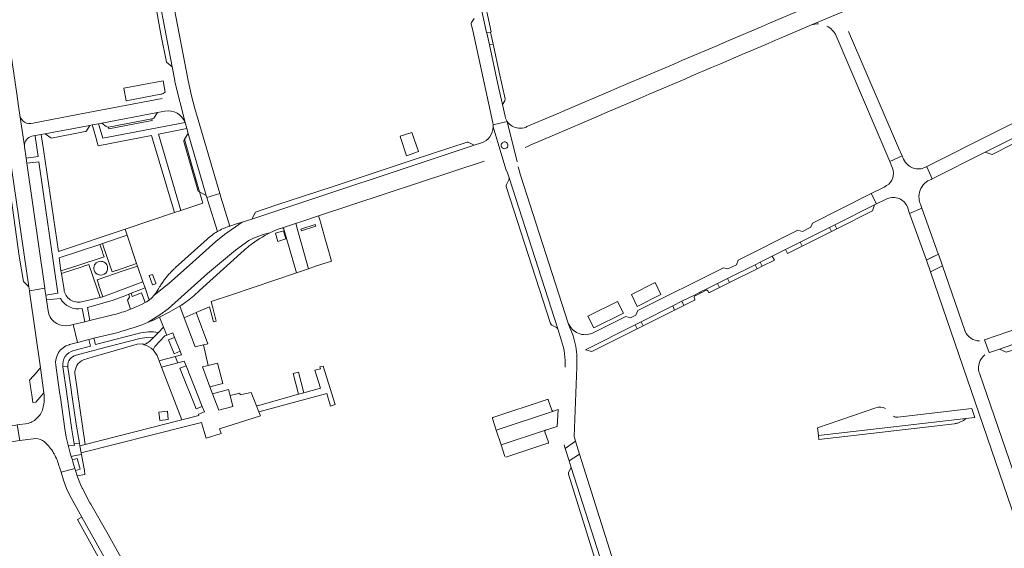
# Model space of a CAD drawing. Header units: metres. Extents: x 166325 to 190320, y 381923 to 404576.
# Tile 766 of 1056: x 176062 to 176440, y 396072 to 396275. Entities that reach past the tile are written whole.
import ezdxf

# ---------------------------------------------------------------- set-up
doc = ezdxf.new("R2010")
doc.units = ezdxf.units.M
for name, color, linetype, lineweight in [('B-WE-VH-VERHARDING_ASFALT-GV', 8, 'Continuous', 18), ('B-WE-VH-VERHARDING_BETONSTRAATSTEEN-GV', 8, 'Continuous', 18), ('B-WE-VH-VERHARDING_HALFVERHARDING-GV', 8, 'Continuous', 18), ('B-WE-VH-VERHARDING_STRAATBAKSTEEN-GV', 8, 'Continuous', 18)]:
    doc.layers.add(name, color=color, linetype=linetype, lineweight=lineweight)

msp = doc.modelspace()

# ---------------------------------------------------------------- linework, layer by layer
at = {"layer": 'B-WE-VH-VERHARDING_ASFALT-GV', "flags": 128}
msp.add_lwpolyline([(176114.893, 396230.822), (176125.796, 396232.972), (176125.087, 396235.357), (176093.457, 396229.326), (176092.088, 396234.07), (176091.865, 396234.842), (176089.427, 396234.377), (176089.646, 396233.604), (176090.991, 396228.859), (176091.345, 396227.613), (176091.686, 396226.409), (176112.252, 396230.321), (176121.057, 396200.74), (176123.426, 396201.55)], close=True, dxfattribs=at)
for points in [[(176078.562, 396170.98), (176077.545, 396177.281), (176077.399, 396178.264), (176076.693, 396183.307), (176092.334, 396188.446), (176093.298, 396188.792), (176102.867, 396191.975), (176102.067, 396194.354), (176076.385, 396185.718), (176070.664, 396225.005), (176070.562, 396225.703), (176069.825, 396230.764), (176067.476, 396230.331), (176067.514, 396230.051), (176068.571, 396222.311), (176063.995, 396221.567), (176064.272, 396219.644), (176068.886, 396220.192), (176076.155, 396169.77), (176071.566, 396169.005), (176071.83, 396167.17), (176077.168, 396167.741)], [(176102.306, 396168.886), (176103.462, 396169.335), (176104.404, 396169.7), (176109.722, 396171.764), (176108.911, 396174.158), (176093.511, 396168.355), (176092.487, 396168.053), (176085.322, 396166.421)], [(176085.534, 396163.846), (176086.61, 396158.741), (176088.475, 396159.283), (176087.528, 396164.29), (176097.121, 396166.874), (176102.306, 396168.886)]]:
    msp.add_lwpolyline(points, dxfattribs=at)
at = {"layer": 'B-WE-VH-VERHARDING_ASFALT-GV'}
for points in [[(176085.322, 396166.421, -0.4329886), (176078.562, 396170.98)], [(176077.168, 396167.741, 0.3209388), (176085.534, 396163.846)]]:
    msp.add_lwpolyline(points, format="xyb", dxfattribs=at)
at = {"layer": 'B-WE-VH-VERHARDING_BETONSTRAATSTEEN-GV', "flags": 128}
for points in [[(176112.604, 396296.257), (176111.345, 396293.879), (176113.608, 396281.433), (176115.824, 396269.249), (176117.916, 396258.524), (176120.154, 396256.79)], [(176238.183, 396291.731), (176236.436, 396291.374), (176241.071, 396269.91), (176241.098, 396269.785), (176242.528, 396270.113), (176242.828, 396270.201)], [(176054.566, 396244.349), (176050.667, 396271.98), (176050.103, 396271.874), (176049.594, 396271.608), (176049.206, 396271.235), (176048.999, 396270.912), (176048.884, 396270.634), (176051.11, 396256.256), (176053.329, 396240.335), (176056.266, 396220.19), (176061.322, 396183.998), (176062.969, 396174.207), (176065.076, 396172.23)], [(176243.677, 396264.9), (176243.552, 396265.468), (176242.101, 396265.135), (176245.365, 396250.003), (176247.114, 396242.259), (176248.101, 396243.599), (176248.192, 396244.46), (176245.933, 396254.661)], [(176112.315, 396236.727), (176113.034, 396236.977), (176114.452, 396239.147), (176093.054, 396235.069), (176094.78, 396233.818), (176095.451, 396233.574), (176095.698, 396233.549)], [(176112.432, 396236.139), (176112.315, 396236.727), (176095.698, 396233.549), (176095.811, 396232.959)], [(176459.646, 396235.272), (176458.772, 396236.972), (176432.75, 396223.893), (176435.399, 396223.022)], [(176086.098, 396231.709), (176086.982, 396231.928), (176087.253, 396232.149), (176088.501, 396234.2), (176071.202, 396231.017), (176071.332, 396230.929), (176073.518, 396229.439), (176073.767, 396229.373)], [(176126.345, 396231.074), (176124.864, 396228.923), (176127.853, 396218.388), (176130.6, 396208.751), (176133.215, 396207.329)], [(176124.864, 396228.923), (176124.713, 396228.657), (176124.636, 396228.362), (176124.637, 396228.056), (176124.646, 396228.001), (176130.01, 396209.307), (176130.167, 396208.974), (176130.6, 396208.751), (176127.853, 396218.388)], [(176236.303, 396226.59), (176234.018, 396227.815), (176233.632, 396227.818), (176212.771, 396220.985), (176181.664, 396210.642), (176160.412, 396203.708), (176152.241, 396200.884), (176150.78, 396198.194)], [(176246.977, 396225.674), (176246.788, 396225.938), (176246.67, 396226.239), (176246.629, 396226.561), (176246.668, 396226.882), (176246.784, 396227.184), (176246.97, 396227.449), (176247.216, 396227.661), (176247.505, 396227.806), (176247.821, 396227.876), (176248.145, 396227.866), (176248.457, 396227.778), (176248.737, 396227.616), (176248.97, 396227.391), (176249.141, 396227.116), (176249.239, 396226.807), (176249.259, 396226.484), (176249.199, 396226.166), (176249.064, 396225.871), (176248.861, 396225.619), (176248.602, 396225.424), (176248.303, 396225.299), (176247.983, 396225.25), (176247.661, 396225.28), (176247.514, 396225.322), (176247.223, 396225.465)], [(176249.696, 396214.019), (176249.727, 396213.634), (176249.63, 396213.291), (176248.675, 396211.517), (176248.559, 396211.167), (176248.618, 396210.755), (176265.633, 396158.089), (176265.834, 396157.725), (176266.143, 396157.487), (176267.95, 396156.575), (176268.21, 396156.331), (176268.41, 396155.998)], [(176389.433, 396201.346), (176390.218, 396203.673), (176375.009, 396196.063), (176375.766, 396194.501)], [(176408.447, 396202.366), (176403.687, 396200.423), (176403.952, 396199.668), (176410.171, 396182.448), (176411.874, 396183.309), (176414.751, 396184.764), (176414.724, 396184.841)], [(176373.617, 396193.425), (176372.859, 396194.987), (176361.676, 396189.392), (176362.435, 396187.825)], [(176375.009, 396196.063), (176372.859, 396194.987), (176373.617, 396193.425), (176375.766, 396194.501)], [(176361.676, 396189.392), (176355.926, 396186.515), (176356.761, 396184.984), (176362.435, 396187.825)], [(176346.273, 396181.685), (176344.273, 396180.684), (176345.035, 396179.111), (176347.035, 396180.113)], [(176351.74, 396182.469), (176350.906, 396184.003), (176346.273, 396181.685), (176347.035, 396180.113)], [(176414.751, 396184.764), (176410.171, 396182.448), (176411.749, 396177.953), (176416.331, 396180.265)], [(176345.035, 396179.111), (176344.273, 396180.684), (176333.698, 396175.393), (176334.463, 396173.817)], [(176334.463, 396173.817), (176333.698, 396175.393), (176329.787, 396173.436), (176330.552, 396171.858)], [(176308.064, 396169.242), (176305.819, 396173.789), (176296.705, 396169.244), (176298.959, 396164.667)], [(176291.384, 396166.585), (176279.957, 396160.889), (176282.277, 396156.401), (176293.685, 396162.066)], [(176316.152, 396166.604), (176312.595, 396164.818), (176313.355, 396163.25), (176316.914, 396165.031)], [(176313.355, 396163.25), (176312.595, 396164.818), (176300.444, 396158.716), (176301.196, 396157.164)], [(176300.444, 396158.716), (176298.226, 396157.602), (176298.977, 396156.053), (176301.196, 396157.164)], [(176298.977, 396156.053), (176298.226, 396157.602), (176279.043, 396147.969), (176281.484, 396147.298)], [(176070.751, 396131.377), (176069.46, 396141.006), (176068.25, 396139.622), (176068.203, 396139.568), (176065.341, 396136.295), (176065.669, 396133.988), (176065.815, 396132.96), (176066.139, 396130.68), (176066.282, 396129.671), (176066.565, 396127.685), (176067.683, 396127.834)], [(176170.715, 396131.438), (176168.73, 396139.323), (176166.693, 396138.811), (176168.691, 396130.875)], [(176275.208, 396112.813), (176271.295, 396110.01), (176272.778, 396105.365), (176276.756, 396107.926)], [(176276.756, 396107.926), (176272.778, 396105.365), (176273.608, 396102.76), (176289.021, 396054.411), (176289.487, 396052.903), (176293.749, 396054.379)], [(176273.608, 396102.76), (176272.478, 396100.833), (176272.494, 396100.125), (176286.41, 396055.8), (176289.021, 396054.411)]]:
    msp.add_lwpolyline(points, close=True, dxfattribs=at)
for points in [[(176255.902, 396225.732), (176256.744, 396226.168), (176257.768, 396226.606), (176267.195, 396230.636), (176283.972, 396237.809), (176286.511, 396238.894), (176300.115, 396244.71), (176303.528, 396246.169), (176317.277, 396252.047), (176319.698, 396253.082), (176327.543, 396256.435), (176330.745, 396257.804), (176340.099, 396261.803), (176341.156, 396262.255), (176348.148, 396265.244), (176352.18, 396266.968), (176353.38, 396267.481), (176366.005, 396272.873), (176383.563, 396280.156)], [(176381.996, 396279.032), (176383.376, 396280.067), (176383.563, 396280.156), (176366.005, 396272.873)], [(176362.896, 396278.965), (176349.882, 396273.451), (176346.307, 396271.936), (176333.332, 396266.439), (176329.623, 396264.861), (176316.406, 396259.232), (176313.08, 396257.815), (176299.975, 396252.234), (176296.26, 396250.652), (176282.521, 396244.8)], [(176375.502, 396268.667), (176396.048, 396220.39), (176400.788, 396222.492), (176399.4, 396225.621), (176380.239, 396270.339)], [(176116.649, 396251.362), (176101.562, 396248.5), (176102.483, 396243.648), (176115.745, 396246.164)], [(176117.469, 396247.039), (176116.649, 396251.362)], [(176125.087, 396235.357), (176121.228, 396251.018)], [(176116.27, 396244.548), (176087.844, 396239.117), (176070.502, 396235.846), (176066.693, 396235.096), (176065.764, 396234.94)], [(176282.521, 396244.8), (176282.072, 396244.609), (176281.025, 396244.163), (176271.087, 396239.931), (176268.245, 396238.72), (176256.565, 396233.746), (176256.213, 396233.596)], [(176061.58, 396238.182), (176063.31, 396226.322), (176063.358, 396226.926)], [(176066.846, 396230.216), (176067.476, 396230.331), (176069.825, 396230.764), (176071.202, 396231.017), (176088.501, 396234.2), (176089.427, 396234.377), (176091.865, 396234.842), (176093.054, 396235.069), (176114.452, 396239.147)], [(176114.452, 396239.147), (176117.381, 396239.705)], [(176252.816, 396220.169), (176249.005, 396235.719), (176243.527, 396234.393), (176243.559, 396233.68), (176248.426, 396217.379), (176249.075, 396215.942), (176249.696, 396214.019), (176268.41, 396155.998), (176269.899, 396151.38)], [(176249.005, 396235.719), (176252.816, 396220.169)], [(176248.426, 396217.379), (176243.559, 396233.68)], [(176239.054, 396227.503), (176236.303, 396226.59), (176150.78, 396198.194), (176147.047, 396196.996), (176140.329, 396192.334), (176136.918, 396189.622), (176126.845, 396180.443), (176118.859, 396173.396), (176113.28, 396168.999), (176112.326, 396167.987), (176111.272, 396167.079), (176110.325, 396166.442), (176109.815, 396166.098), (176108.664, 396165.501), (176107.46, 396165.018), (176105.832, 396164.28), (176104.183, 396163.592), (176103.732, 396163.415)], [(176176.43, 396199.428), (176240.119, 396220.486)], [(176254.144, 396215.068), (176253.127, 396218.231)], [(176270.813, 396111.515), (176271.295, 396110.01), (176275.208, 396112.813), (176274.795, 396114.222), (176274.69, 396114.635), (176275.698, 396141.316), (176275.743, 396145.716), (176275.687, 396146.217), (176275.345, 396149.308), (176274.348, 396153.4), (176272.457, 396158.142), (176272.411, 396158.255), (176254.144, 396215.068)], [(176344.273, 396180.684), (176346.273, 396181.685), (176350.906, 396184.003), (176355.926, 396186.515), (176361.676, 396189.392), (176372.859, 396194.987), (176375.009, 396196.063), (176390.218, 396203.673), (176390.933, 396204.027), (176388.931, 396208.022), (176388.202, 396207.656), (176366.337, 396196.701), (176365.753, 396195.066), (176362.515, 396193.42), (176360.724, 396193.899), (176337.724, 396182.363), (176337.1, 396180.657), (176333.825, 396179.037), (176332.109, 396179.514), (176299.137, 396163.048), (176298.443, 396161.325), (176296.352, 396160.264), (176294.601, 396160.755), (176281.716, 396154.341)], [(176110.933, 396158.544), (176111.938, 396159.227), (176115.344, 396161.397), (176118.598, 396163.741), (176133.748, 396177.24), (176144.511, 396186.326), (176149.639, 396189.922), (176151.442, 396190.854), (176152.402, 396191.274), (176155.17, 396192.271), (176157.716, 396192.902), (176160.503, 396194.162), (176162.558, 396194.841), (176167.98, 396196.634), (176169.57, 396197.16), (176176.43, 396199.428)], [(176140.329, 396192.334), (176147.047, 396196.996)], [(176147.047, 396196.996), (176144.471, 396196.198)], [(176142.285, 396195.521), (176141.985, 396195.428)], [(176144.471, 396196.198), (176142.285, 396195.521)], [(176157.716, 396192.902), (176155.17, 396192.271)], [(176126.845, 396180.443), (176136.918, 396189.622)], [(176136.918, 396189.622), (176140.329, 396192.334)], [(176149.639, 396189.922), (176144.511, 396186.326)], [(176151.442, 396190.854), (176149.639, 396189.922)], [(176152.402, 396191.274), (176151.442, 396190.854)], [(176155.17, 396192.271), (176152.402, 396191.274)], [(176144.511, 396186.326), (176133.748, 396177.24)], [(176118.859, 396173.396), (176126.845, 396180.443)], [(176279.043, 396147.969), (176298.226, 396157.602), (176300.444, 396158.716), (176312.595, 396164.818), (176316.152, 396166.604), (176321.219, 396169.149), (176323.098, 396170.089), (176325.947, 396171.515), (176329.787, 396173.436), (176333.698, 396175.393), (176344.273, 396180.684)], [(176425.042, 396155.076), (176424.981, 396155.231), (176424.925, 396155.387), (176416.331, 396180.265), (176411.749, 396177.953), (176446.064, 396077.76), (176447.992, 396072.055)], [(176133.748, 396177.24), (176118.598, 396163.741)], [(176113.28, 396168.999), (176118.859, 396173.396)], [(176115.045, 396171.644), (176114.913, 396171.416)], [(176321.034, 396168.642), (176323.262, 396169.758), (176323.098, 396170.089), (176321.219, 396169.149), (176316.152, 396166.604), (176316.914, 396165.031), (176320.978, 396167.065)], [(176330.552, 396171.858), (176329.787, 396173.436), (176325.947, 396171.515), (176323.098, 396170.089), (176323.262, 396169.758), (176325.489, 396170.873)], [(176326.085, 396170.686), (176326.388, 396170.097)], [(176326.778, 396169.968), (176330.552, 396171.858)], [(176321.098, 396167.468), (176320.801, 396168.031)], [(176118.598, 396163.741), (176115.344, 396161.397)], [(176118.968, 396162.425), (176122.54, 396164.47)], [(176122.54, 396164.47), (176123.092, 396164.797)], [(176097.878, 396161.496), (176088.475, 396159.283), (176086.61, 396158.741), (176082.129, 396157.716), (176083.807, 396150.809), (176088.108, 396151.957), (176090.084, 396152.434), (176099.323, 396154.666)], [(176110.933, 396158.544), (176113.004, 396159.375)], [(176111.938, 396159.227), (176110.933, 396158.544)], [(176115.344, 396161.397), (176111.938, 396159.227)], [(176113.004, 396159.375), (176115.325, 396160.51)], [(176115.325, 396160.51), (176118.968, 396162.425)], [(176272.457, 396158.142), (176274.348, 396153.4), (176275.345, 396149.308), (176275.687, 396146.217), (176275.743, 396145.716), (176275.698, 396141.316), (176275.764, 396142.972)], [(176434.268, 396146.894), (176432.508, 396151.794), (176432.381, 396151.75)], [(176455.147, 396154.119), (176438.31, 396148.281), (176440.87, 396147.063), (176442.123, 396147.491), (176445.425, 396148.619), (176453.179, 396151.365)], [(176430.511, 396138.978), (176430.428, 396139.236), (176430.357, 396139.498)], [(176453.452, 396072.262), (176430.511, 396138.978)], [(176390.744, 396125.688), (176368.328, 396117.977), (176368.659, 396114.977), (176425.365, 396121.569)], [(176425.365, 396121.569), (176428.749, 396121.959), (176427.565, 396125.4), (176399.159, 396122.074)]]:
    msp.add_lwpolyline(points, dxfattribs=at)
at = {"layer": 'B-WE-VH-VERHARDING_BETONSTRAATSTEEN-GV'}
for points in [[(176366.005, 396272.873, -0.0844086), (176368.647, 396273.204)], [(176371.838, 396272.386, -0.1683595), (176375.502, 396268.667)], [(176115.745, 396246.164, 0.1535957), (176117.469, 396247.039)], [(176062.74, 396235.972, -0.1666726), (176061.58, 396238.182)], [(176117.381, 396239.705, -0.3659961), (176125.087, 396235.357)], [(176065.764, 396234.94, -0.2175364), (176062.74, 396235.972)], [(176253.278, 396233.155, -0.2213236), (176249.005, 396235.719)], [(176243.559, 396233.68, -0.3203573), (176239.054, 396227.503)], [(176256.213, 396233.596, -0.1278011), (176253.278, 396233.155)], [(176063.358, 396226.926, -0.3416952), (176066.846, 396230.216)], [(176137.52, 396193.412, 0.0516843), (176133.561, 396190.519)], [(176150.159, 396188.176, -0.0500559), (176157.716, 396192.902)], [(176120.733, 396178.908, 0.0117619), (176119.592, 396177.754)], [(176121.488, 396179.611, 0.00685), (176120.733, 396178.908)], [(176114.913, 396171.416, -0.054862), (176113.28, 396168.999)], [(176325.489, 396170.873, -0.4410269), (176326.085, 396170.686)], [(176326.388, 396170.097, 0.3825991), (176326.778, 396169.968)], [(176320.801, 396168.031, -0.4007485), (176321.034, 396168.642)], [(176320.978, 396167.065, 0.3920276), (176321.098, 396167.468)], [(176103.732, 396163.415, -0.0268463), (176097.878, 396161.496)], [(176099.323, 396154.666, 0.024956), (176110.933, 396158.544)], [(176281.716, 396154.341, -0.4154774), (176272.457, 396158.142)], [(176430.62, 396151.434, -0.3108504), (176425.042, 396155.076)], [(176269.899, 396151.38, -0.0886874), (176271.272, 396141.267)], [(176430.357, 396139.498, -0.2981596), (176432.614, 396145.98)], [(176394.398, 396125.464, 0.2145584), (176390.744, 396125.688)], [(176399.159, 396122.074, -0.1963377), (176397.458, 396122.416)]]:
    msp.add_lwpolyline(points, format="xyb", dxfattribs=at)
at = {"layer": 'B-WE-VH-VERHARDING_HALFVERHARDING-GV', "flags": 128}
for points in [[(176109.328, 396149.933), (176108.808, 396150.236), (176106.652, 396150.15), (176092.916, 396146.178), (176091.015, 396145.628), (176086.014, 396144.182)], [(176116.103, 396141.268), (176115.151, 396143.759), (176114.367, 396145.81), (176112.835, 396147.942)], [(176082.761, 396138.806), (176083.609, 396133.032), (176083.79, 396131.801), (176086.753, 396111.633), (176123.828, 396121.051), (176116.103, 396141.268)]]:
    msp.add_lwpolyline(points, dxfattribs=at)
at = {"layer": 'B-WE-VH-VERHARDING_HALFVERHARDING-GV'}
for points in [[(176112.835, 396147.942, 0.130932), (176109.328, 396149.933)], [(176086.014, 396144.182, 0.3130269), (176082.761, 396138.806)]]:
    msp.add_lwpolyline(points, format="xyb", dxfattribs=at)
at = {"layer": 'B-WE-VH-VERHARDING_HALFVERHARDING-GV', "flags": 128}
msp.add_lwpolyline([(176115.054, 396124.042), (176118.3, 396124.381), (176118.64, 396121.133), (176115.394, 396120.793)], close=True, dxfattribs=at)
at = {"layer": 'B-WE-VH-VERHARDING_STRAATBAKSTEEN-GV', "flags": 128}
for points in [[(176112.04, 396299.207), (176112.1, 396298.893), (176112.604, 396296.257), (176120.154, 396256.79), (176121.167, 396251.494), (176121.228, 396251.018), (176125.087, 396235.357), (176125.796, 396232.972), (176126.345, 396231.074), (176133.215, 396207.329), (176133.452, 396206.512), (176138.419, 396208.044), (176128.894, 396240.702), (176127.635, 396245.591), (176126.327, 396251.444), (176118.205, 396293.49)], [(176236.272, 396275.286), (176235.239, 396273.75), (176235.111, 396273.443), (176235.116, 396273.11), (176235.703, 396270.648), (176243.407, 396235.153), (176243.527, 396234.393), (176249.005, 396235.719), (176248.337, 396237.039), (176248.138, 396237.724), (176247.114, 396242.259), (176245.365, 396250.003), (176242.101, 396265.135), (176241.098, 396269.785), (176241.071, 396269.91), (176236.436, 396291.374)], [(176050.667, 396271.98), (176054.566, 396244.349), (176065.076, 396172.23), (176065.3, 396170.668), (176071.18, 396171.681), (176064.272, 396219.644), (176063.995, 396221.567), (176063.33, 396225.925), (176063.31, 396226.322), (176061.58, 396238.182), (176061.082, 396241.603), (176060.395, 396246.323), (176058.115, 396261.975), (176057.064, 396269.192), (176056.759, 396271.788), (176056.575, 396274.396)], [(176402.14, 396219.983), (176401.324, 396221.283), (176401.211, 396221.538), (176400.788, 396222.492), (176396.048, 396220.39), (176396.455, 396219.432), (176396.646, 396218.983), (176397.135, 396217.828)], [(176409.495, 396211.967), (176410.763, 396212.857), (176412.005, 396213.466), (176412.374, 396213.651), (176410.343, 396218.255), (176410.276, 396218.387), (176409.613, 396218.053), (176408.098, 396217.567)], [(176133.215, 396207.329), (176130.6, 396208.751)], [(176130.6, 396208.751), (176131.898, 396204.35)], [(176138.832, 396206.628), (176138.419, 396208.044), (176133.452, 396206.512), (176133.837, 396205.182), (176137.52, 396193.412)], [(176394.874, 396211.077), (176393.957, 396210.54), (176388.931, 396208.022), (176390.933, 396204.027), (176394.204, 396205.649), (176395.158, 396206.071)], [(176131.898, 396204.35), (176123.426, 396201.55)], [(176133.452, 396206.512), (176133.215, 396207.329)], [(176133.837, 396205.182), (176133.452, 396206.512)], [(176137.52, 396193.412), (176133.837, 396205.182)], [(176141.985, 396195.428), (176142.285, 396195.521), (176138.832, 396206.628)], [(176121.057, 396200.74), (176102.067, 396194.354)], [(176123.426, 396201.55), (176121.057, 396200.74)], [(176402.826, 396202.873), (176403.434, 396201.141), (176403.687, 396200.423), (176408.447, 396202.366), (176407.896, 396203.903)], [(176102.067, 396194.354), (176102.867, 396191.975)], [(176160.503, 396194.162), (176157.716, 396192.902)], [(176162.558, 396194.841), (176160.503, 396194.162)], [(176162.762, 396194.783), (176162.558, 396194.841)], [(176162.93, 396194.653), (176162.762, 396194.783)], [(176163.039, 396194.471), (176162.93, 396194.653)], [(176163.063, 396194.387), (176163.039, 396194.471)], [(176167.987, 396177.601), (176163.063, 396194.387)], [(176102.867, 396191.975), (176106.471, 396181.152)], [(176121.488, 396179.611), (176133.561, 396190.519)], [(176147.794, 396186.211), (176130.61, 396170.728)], [(176106.471, 396181.152), (176106.852, 396180.137)], [(176106.852, 396180.137), (176108.911, 396174.158)], [(176142.907, 396169.164), (176167.987, 396177.601)], [(176108.911, 396174.158), (176109.722, 396171.764)], [(176111.298, 396176.511), (176112.617, 396176.979)], [(176112.582, 396172.898), (176111.298, 396176.511)], [(176112.617, 396176.979), (176113.845, 396173.527)], [(176072.444, 396162.909), (176071.83, 396167.17), (176071.566, 396169.005), (176071.365, 396170.401), (176071.18, 396171.681), (176065.3, 396170.668), (176065.462, 396169.54), (176069.46, 396141.006), (176070.751, 396131.377)], [(176109.722, 396171.764), (176111.272, 396167.079)], [(176113.901, 396173.367), (176112.582, 396172.898)], [(176113.845, 396173.527), (176113.901, 396173.367)], [(176130.61, 396170.728), (176128.444, 396168.776)], [(176501.492, 396157.799), (176498.965, 396164.09), (176495.263, 396173.307), (176432.508, 396151.794), (176434.268, 396146.894), (176434.398, 396146.94), (176438.31, 396148.281), (176455.147, 396154.119), (176455.543, 396154.255), (176480.317, 396162.675), (176485.652, 396164.503), (176486.391, 396164.714)], [(176111.272, 396167.079), (176112.326, 396167.987)], [(176112.326, 396167.987), (176113.28, 396168.999)], [(176135.192, 396166.569), (176142.907, 396169.164)], [(176135.843, 396164.082), (176135.192, 396166.569)], [(176123.092, 396164.797), (176124.818, 396160.209)], [(176129.4, 396162.251), (176134.453, 396164.44)], [(176134.453, 396164.44), (176136.01, 396158.696)], [(176137.115, 396158.976), (176135.843, 396164.082)], [(176124.818, 396160.209), (176129.4, 396162.251)], [(176136.01, 396158.696), (176137.115, 396158.976)], [(176080.492, 396149.924), (176080.695, 396149.979), (176083.807, 396150.809), (176082.129, 396157.716), (176080.537, 396157.352), (176079.259, 396157.188)], [(176118.055, 396153.561), (176117.931, 396153.871), (176116.829, 396156.671), (176114.873, 396154.667), (176113.035, 396152.782), (176111.476, 396151.184), (176110.725, 396150.598), (176109.328, 396149.933)], [(176107.129, 396154.29), (176090.707, 396149.958), (176090.084, 396152.434), (176088.108, 396151.957), (176088.703, 396149.389), (176082.319, 396147.718)], [(176083.228, 396145.934), (176090.47, 396147.836), (176092.383, 396148.339), (176107.753, 396152.376)], [(176107.753, 396152.376), (176110.461, 396152.756), (176113.035, 396152.782), (176114.873, 396154.667)], [(176112.835, 396147.942), (176113.486, 396149.284), (176117.361, 396153.283), (176118.055, 396153.561)], [(176076.329, 396104.427), (176076.626, 396103.525), (176076.97, 396102.479), (176077.415, 396101.004), (176082.731, 396102.414), (176082.248, 396104.044), (176081.998, 396104.861), (176081.761, 396105.64), (176081.345, 396106.999), (176080.974, 396108.215), (176080.117, 396111.347), (176079.426, 396114.431), (176078.878, 396117.543), (176077.15, 396129.7), (176076.87, 396131.673), (176075.393, 396142.061)], [(176078.128, 396141.438), (176080.035, 396141.563)], [(176264.362, 396128.888), (176243.466, 396121.965), (176243.271, 396121.781), (176243.278, 396121.595), (176244.727, 396117.144), (176266.723, 396124.444)], [(176266.168, 396124.717), (176264.744, 396128.701)], [(176425.365, 396121.569), (176368.659, 396114.977), (176368.85, 396113.477), (176420.973, 396119.575)], [(176058.145, 396112.613), (176059.158, 396112.763), (176061.457, 396113.103), (176061.611, 396113.126), (176060.562, 396119.091), (176059.999, 396119.011), (176059.432, 396118.93), (176058.34, 396118.775), (176045.517, 396116.959), (176037.971, 396116.123), (176030.473, 396115.638), (176028.199, 396115.593), (176023.873, 396115.507), (175968.459, 396115.677), (175967.852, 396115.707), (175966.393, 396115.779), (175964.338, 396116.007), (175962.439, 396116.333), (175960.561, 396116.767)], [(176064.817, 396119.698), (176060.562, 396119.091), (176061.611, 396113.126), (176065.619, 396113.63), (176065.677, 396113.638), (176066.706, 396113.778), (176067.63, 396113.824)], [(176263.748, 396117.029), (176246.628, 396111.419), (176248.071, 396106.932)], [(176264.804, 396112.469), (176263.472, 396116.476)], [(176248.447, 396106.755), (176264.609, 396112.091)], [(176074.569, 396108.3), (176074.731, 396108.023)], [(176101.173, 396066.812), (176095.522, 396076.939), (176088.816, 396088.594), (176088.541, 396089.129), (176085.719, 396094.608), (176085.58, 396094.86), (176084.892, 396096.209), (176083.682, 396099.201), (176083.581, 396099.543), (176082.985, 396101.554), (176082.731, 396102.414), (176077.415, 396101.004), (176078.351, 396097.904), (176079.57, 396094.647), (176080.192, 396093.288), (176081.349, 396091.095), (176085.472, 396083.7), (176096.853, 396063.287)]]:
    msp.add_lwpolyline(points, dxfattribs=at)
for points in [[(176242.528, 396270.113), (176241.098, 396269.785), (176242.101, 396265.135), (176243.552, 396265.468)], [(176458.772, 396236.972), (176462.154, 396238.672), (176484.674, 396249.991), (176491.574, 396253.658), (176515.721, 396265.714), (176517.981, 396266.843), (176515.634, 396271.483), (176489.111, 396258.07), (176410.276, 396218.387), (176410.343, 396218.255), (176412.374, 396213.651), (176432.75, 396223.893)], [(176212.325, 396231.45), (176207.765, 396230.023), (176208.063, 396229.121), (176210.245, 396222.51), (176214.901, 396224.169)], [(176167.857, 396196.038), (176167.829, 396196.221), (176167.867, 396196.441), (176167.98, 396196.634), (176162.558, 396194.841), (176162.762, 396194.783), (176162.93, 396194.653), (176163.039, 396194.471), (176163.063, 396194.387), (176167.987, 396177.601), (176172.575, 396179.145)], [(176175.32, 396180.068), (176181.354, 396182.098), (176179.722, 396187.986), (176179.12, 396190.158), (176177.21, 396197.052), (176177.085, 396197.502), (176176.43, 396199.428), (176169.57, 396197.16), (176167.98, 396196.634), (176167.867, 396196.441), (176167.829, 396196.221), (176167.857, 396196.038), (176172.575, 396179.145)], [(176160.736, 396189.645), (176159.819, 396192.74), (176162.986, 396193.678), (176163.903, 396190.583)], [(176169.821, 396193.654), (176169.594, 396194.339), (176175.18, 396196.185), (176175.407, 396195.501)], [(176101.365, 396178.28), (176106.852, 396180.137), (176106.471, 396181.152), (176098.742, 396178.511), (176098.454, 396178.413), (176098.269, 396178.349), (176097.086, 396177.945), (176093.716, 396187.594), (176093.298, 396188.792), (176092.334, 396188.446), (176093.313, 396185.63), (176093.412, 396185.345), (176093.492, 396185.115), (176093.657, 396184.642), (176093.985, 396183.698), (176083.512, 396180.267), (176077.399, 396178.264), (176077.545, 396177.281), (176085.978, 396180.027), (176086.17, 396180.09), (176086.49, 396180.194), (176086.966, 396180.349), (176088.155, 396180.736), (176091.22, 396171.762), (176092.487, 396168.053), (176093.511, 396168.355), (176091.995, 396172.728), (176091.89, 396173.03), (176091.826, 396173.214), (176091.665, 396173.677), (176091.256, 396174.858), (176100.973, 396178.147)], [(176108.345, 396169.86), (176104.805, 396168.411), (176104.621, 396169.004), (176104.404, 396169.7), (176103.462, 396169.335), (176103.77, 396168.256), (176103.031, 396167.026), (176104.183, 396163.592), (176105.832, 396164.28), (176107.46, 396165.018), (176108.664, 396165.501), (176109.815, 396166.098)], [(176084.639, 396111.096), (176085.189, 396108.368), (176125.79, 396118.618), (176131.405, 396120.036), (176133.04, 396114.385), (176133.157, 396113.98), (176138.926, 396115.838), (176138.374, 396117.551), (176154.096, 396122.615), (176154.025, 396122.812), (176153.483, 396124.193), (176152.616, 396126.404), (176150.567, 396131.627), (176146.278, 396130.725), (176146.165, 396131.267), (176142.401, 396130.376), (176143.496, 396126.228), (176138.058, 396124.728), (176135.68, 396131.1), (176134.691, 396133.752), (176131.843, 396141.384), (176134.048, 396141.926), (176132.167, 396149.843), (176128.973, 396149.074), (176124.818, 396160.209), (176123.092, 396164.797), (176122.54, 396164.47), (176118.968, 396162.425), (176115.325, 396160.51), (176116.829, 396156.671), (176117.931, 396153.871), (176118.055, 396153.561), (176120.376, 396154.491), (176121.075, 396152.748), (176123.215, 396147.411), (176123.783, 396145.995), (176121.343, 396145.363), (176122.305, 396142.964), (176124.732, 396143.628), (176125.469, 396141.792), (176131.714, 396126.221), (176132.541, 396124.159), (176130.221, 396123.228), (176130.422, 396122.726), (176123.828, 396121.051), (176086.753, 396111.633)], [(176129.4, 396162.251), (176124.818, 396160.209), (176128.973, 396149.074), (176132.167, 396149.843), (176133.882, 396150.278)], [(176121.075, 396152.748), (176118.755, 396151.817), (176120.895, 396146.48), (176123.215, 396147.411)], [(176121.343, 396145.363), (176115.151, 396143.759), (176116.103, 396141.268), (176122.305, 396142.964)], [(176081.459, 396131.537), (176081.283, 396132.768), (176080.068, 396141.242), (176080.035, 396141.563), (176078.128, 396141.438), (176079.461, 396131.958), (176079.732, 396130.03), (176081.532, 396117.23), (176082.498, 396111.788), (176084.46, 396112.129), (176083.206, 396119.352)], [(176131.714, 396126.221), (176125.469, 396141.792), (176123.109, 396140.959), (176129.379, 396125.327)], [(176137.637, 396142.795), (176134.048, 396141.926), (176131.843, 396141.384), (176134.691, 396133.752), (176139.634, 396135.006)], [(176152.616, 396126.404), (176153.483, 396124.193), (176179.642, 396131.166), (176181.08, 396126.364), (176182.851, 396126.918), (176178.188, 396141.714), (176176.976, 396141.409), (176177.166, 396140.652), (176175.063, 396140.123), (176175.8, 396137.75), (176177.2, 396133.242), (176170.715, 396131.438), (176168.691, 396130.875), (176153.804, 396126.734), (176153.238, 396126.577)], [(176142.401, 396130.376), (176141.794, 396132.748), (176135.68, 396131.1), (176138.058, 396124.728), (176143.496, 396126.228)], [(176268.243, 396118.496), (176268.53, 396125.089), (176266.723, 396124.444), (176244.727, 396117.144), (176246.628, 396111.419), (176263.748, 396117.029)], [(176084.639, 396111.096), (176084.46, 396112.129), (176082.498, 396111.788), (176082.594, 396111.21), (176080.117, 396111.347), (176080.974, 396108.215), (176081.345, 396106.999), (176082.949, 396107.292), (176085.307, 396107.723), (176085.189, 396108.368)], [(176085.307, 396107.723), (176082.949, 396107.292), (176081.345, 396106.999), (176081.761, 396105.64), (176083.589, 396106.198), (176084.835, 396102.119), (176082.985, 396101.554), (176083.581, 396099.543), (176086.59, 396100.088), (176086.421, 396101.627), (176086.203, 396102.822)], [(176085.472, 396083.7), (176083.715, 396082.746), (176095.087, 396062.327), (176096.853, 396063.287)]]:
    msp.add_lwpolyline(points, close=True, dxfattribs=at)
at = {"layer": 'B-WE-VH-VERHARDING_STRAATBAKSTEEN-GV'}
for points in [[(176408.098, 396217.567, -0.2779739), (176402.14, 396219.983)], [(176397.135, 396217.828, -0.3526694), (176394.874, 396211.077)], [(176407.339, 396206.134, -0.2279798), (176409.495, 396211.967)], [(176395.158, 396206.071, -0.4152362), (176402.826, 396202.873)], [(176407.896, 396203.903, -0.0766796), (176407.339, 396206.134)], [(176137.52, 396193.412, -0.0519806), (176141.985, 396195.428)], [(176148.69, 396186.988, 0.0077737), (176147.794, 396186.211)], [(176150.159, 396188.176, 0.0109119), (176148.69, 396186.988)], [(176090.092, 396178.578, -0.9996404), (176095.222, 396180.066)], [(176095.222, 396180.066, -1.0003596), (176090.092, 396178.578)], [(176118.508, 396176.546, -0.0130979), (176119.592, 396177.754)], [(176115.633, 396172.622, -0.0124771), (176116.526, 396173.977)], [(176116.526, 396173.977, -0.0126842), (176117.486, 396175.286)], [(176117.486, 396175.286, -0.0123188), (176118.508, 396176.546)], [(176115.045, 396171.644, -0.0087174), (176115.633, 396172.622)], [(176128.444, 396168.776, -0.0472635), (176123.092, 396164.797)], [(176079.259, 396157.188, -0.3819411), (176072.444, 396162.909)], [(176114.873, 396154.667, 0.0946559), (176107.129, 396154.29)], [(176075.393, 396142.061, -0.374494), (176080.492, 396149.924)], [(176082.319, 396147.718, 0.3819337), (176078.128, 396141.438)], [(176080.035, 396141.563, -0.3630424), (176083.228, 396145.934)], [(176070.96, 396128.476, -0.101341), (176069.745, 396123.688)], [(176070.751, 396131.377, -0.0596479), (176070.96, 396128.476)], [(176264.744, 396128.701, 0.4206254), (176264.362, 396128.888)], [(176266.723, 396124.444, -0.3868478), (176266.168, 396124.717)], [(176069.745, 396123.688, -0.132581), (176066.68, 396120.523)], [(176423.32, 396120.239, 0.0754942), (176425.365, 396121.569)], [(176066.68, 396120.523, -0.0604481), (176064.817, 396119.698)], [(176263.472, 396116.476, -0.4015917), (176263.748, 396117.029)], [(176420.973, 396119.575, 0.0383065), (176422.172, 396119.819)], [(176422.172, 396119.819, 0.0383001), (176423.32, 396120.239)], [(176067.63, 396113.824, -0.1564726), (176071.1, 396112.609)], [(176071.1, 396112.609, -0.0712289), (176074.569, 396108.3)], [(176264.609, 396112.091, 0.4416364), (176264.804, 396112.469)], [(176074.731, 396108.023, -0.0339669), (176075.88, 396105.653)], [(176075.88, 396105.653, -0.0172103), (176076.329, 396104.427)]]:
    msp.add_lwpolyline(points, format="xyb", dxfattribs=at)

doc.saveas('drawing.dxf')
